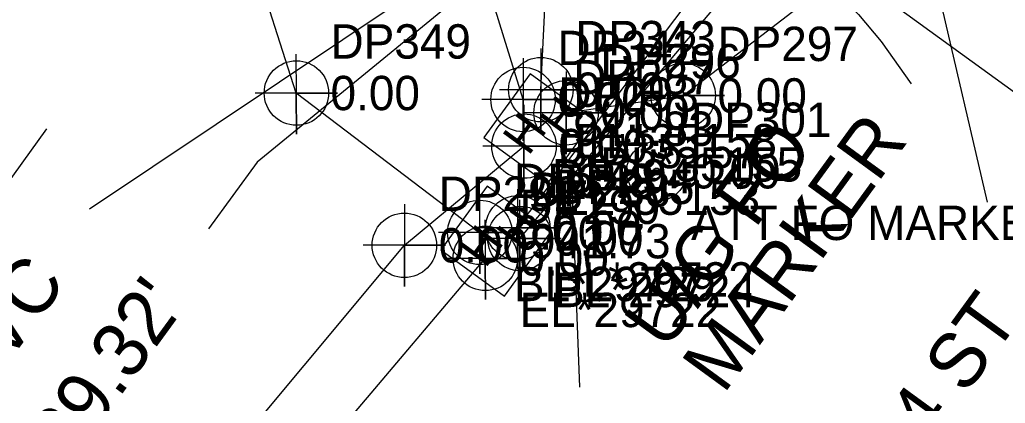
# Model space of a CAD drawing. Extents: x 1182322 to 1186765, y 572295 to 575411.
# Drawn here: x 1183793.3 to 1183865, y 573028.6 to 573056.5 of the extents above; entities that cross this region are included whole.
import ezdxf

# ---------------------------------------------------------------- set-up
doc = ezdxf.new("R2010")
doc.units = 0
for name, color, linetype in [('Default Symbol Cogo Comment', 7, 'Continuous'), ('Default Symbol Cogo Elevation', 7, 'Continuous'), ('Default Symbol Cogo Number', 7, 'Continuous'), ('Exist Horizontal Alignment Direction Label', 7, 'Continuous'), ('Exist Other Culture Located Object CELL', 7, 'Continuous'), ('Exist Other Culture Located Object Text', 7, 'Continuous'), ('Exist Roads EOP', 7, 'Continuous'), ('Exist Roads EOP Leader', 7, 'Continuous'), ('Exist Structure Minor Pipes CMP 18 Inch Invert', 7, 'Continuous'), ('Exist Utilities Telephone Hand Hole CELL', 7, 'Continuous'), ('Exist Utilities Telephone Hand Hole Cogo Elevation', 7, 'Continuous'), ('Exist Utilities Telephone Hand Hole Cogo Number', 7, 'Continuous'), ('Exist Utilities Telephone UG Conduit SUE LOS B', 7, 'Continuous'), ('Exist Utilities Telephone UG Conduit SUE LOS B Cogo Comment', 7, 'Continuous'), ('Exist Utilities Telephone UG Conduit SUE LOS B Cogo Elevation', 7, 'Continuous'), ('Exist Utilities Telephone UG Conduit SUE LOS B Cogo Number', 7, 'Continuous'), ('Exist Utilities Telephone UG Conduit SUE LOS B Cogo Point CELL', 7, 'Continuous'), ('Exist Utilities Telephone UG Conduit SUE LOS B Leader', 7, 'Continuous'), ('Exist Utilities Telephone UG FO SUE LOS C', 7, 'Continuous'), ('Exist Utilities Telephone UG FO SUE LOS C Cogo Comment', 7, 'Continuous'), ('Exist Utilities Telephone UG FO SUE LOS C Cogo Elevation', 7, 'Continuous'), ('Exist Utilities Telephone UG FO SUE LOS C Cogo Number', 7, 'Continuous'), ('Exist Utilities Telephone UG FO SUE LOS C Cogo Point CELL', 7, 'Continuous'), ('Exist Utilities Telephone UG FO SUE LOS C Leader', 7, 'Continuous'), ('Exist Utilities Telephone UG FO SUE LOS C Text', 7, 'Continuous'), ('Exist Utilities Water UG Line SUE LOS C Leader', 7, 'Continuous'), ('Exist Utilities Water UG Line SUE LOS C Text', 7, 'Continuous'), ('Sheet Layout Plan Border', 7, 'Continuous')]:
    doc.layers.add(name, color=color, linetype=linetype)

msp = doc.modelspace()

# ---------------------------------------------------------------- linework, layer by layer
at = {"layer": 'Exist Other Culture Located Object CELL'}
for radius in [2.18, 0.24]:
    msp.add_circle((1183839.628, 573045.468), radius, dxfattribs=at)
at = {"layer": 'Exist Roads EOP'}
msp.add_lwpolyline([(1183837.208, 573066.861), (1183839.812, 573066.215), (1183843.952, 573064.692), (1183848.516, 573061.862), (1183850.95, 573060.104), (1183854.319, 573056.869), (1183855.972, 573054.907), (1183858.154, 573051.829)], dxfattribs=at)
at = {"layer": 'Exist Roads EOP Leader'}
msp.add_line((1183774.32, 573019.588), (1183795.245, 573048.558), dxfattribs=at)
at = {"layer": 'Exist Structure Minor Pipes CMP 18 Inch Invert'}
msp.add_lwpolyline([(1183830.463, 573062.456), (1183810.543, 573046.138), (1183807.009, 573041.289)], dxfattribs=at)
at = {"layer": 'Exist Utilities Telephone Hand Hole CELL'}
for p, q in [((1183830.423, 573052.562), (1183827.051, 573047.935)), ((1183835.05, 573049.19), (1183830.423, 573052.562)), ((1183831.678, 573044.564), (1183835.05, 573049.19)), ((1183831.051, 573048.563), (1183831.051, 573048.563)), ((1183827.051, 573047.935), (1183831.678, 573044.564)), ((1183827.287, 573044.385), (1183823.915, 573039.759)), ((1183831.913, 573041.013), (1183827.287, 573044.385)), ((1183828.541, 573036.387), (1183831.913, 573041.013)), ((1183827.914, 573040.386), (1183827.914, 573040.386)), ((1183823.915, 573039.759), (1183828.541, 573036.387))]:
    msp.add_line(p, q, dxfattribs=at)
at = {"layer": 'Exist Utilities Telephone UG Conduit SUE LOS B'}
msp.add_line((1183810.906, 573019.956), (1183827.141, 573039.137), dxfattribs=at)
for points in [[(1183829.507, 573041.355), (1183847.153, 573064.744), (1183871.665, 573096.017), (1183886.352, 573114.731), (1183900.098, 573133.858), (1183912.383, 573150.763), (1183937.09, 573185.032), (1183964.912, 573224.984), (1183990.396, 573262.603), (1184013.238, 573293.526), (1184021.255, 573304.967)], [(1183829.657, 573040.586), (1183848.866, 573063.35), (1183872.585, 573094.911), (1183886.947, 573113.995), (1183900.664, 573133.039), (1183912.897, 573150.171), (1183937.829, 573184.454), (1183965.613, 573224.395), (1183991.096, 573261.972), (1184013.839, 573292.774), (1184021.826, 573304.524)], [(1183826.738, 573041.024), (1183813.391, 573051.162), (1183803.575, 573081.863), (1183792.751, 573103.557), (1183767.708, 573137.29), (1183736.195, 573173.77)]]:
    msp.add_lwpolyline(points, dxfattribs=at)
at = {"layer": 'Exist Utilities Telephone UG Conduit SUE LOS B Cogo Point CELL'}
for points in [[(1183813.375, 573053.976), (1183813.408, 573048.162), (1183813.391, 573051.162), (1183816.408, 573051.162), (1183810.408, 573051.162)], [(1183826.722, 573043.839), (1183826.755, 573038.024), (1183826.738, 573041.024), (1183829.755, 573041.024), (1183823.755, 573041.024)], [(1183829.491, 573044.17), (1183829.524, 573038.355), (1183829.507, 573041.355), (1183832.524, 573041.355), (1183826.524, 573041.355)], [(1183829.641, 573043.401), (1183829.674, 573037.586), (1183829.657, 573040.586), (1183832.674, 573040.586), (1183826.674, 573040.586)], [(1183827.125, 573041.951), (1183827.158, 573036.137), (1183827.141, 573039.137), (1183830.158, 573039.137), (1183824.158, 573039.137)]]:
    msp.add_lwpolyline(points, dxfattribs=at)
for centre in [(1183813.408, 573051.162), (1183826.755, 573041.024), (1183829.524, 573041.355), (1183829.674, 573040.586), (1183827.158, 573039.137)]:
    msp.add_circle(centre, 2.344, dxfattribs=at)
at = {"layer": 'Exist Utilities Telephone UG Conduit SUE LOS B Leader'}
msp.add_line((1183833.427, 573045.054), (1183834.012, 573029.777), dxfattribs=at)
at = {"layer": 'Exist Utilities Telephone UG FO SUE LOS C'}
for points in [[(1183831.197, 573051.404), (1183831.988, 573067.671), (1183835.941, 573100.343), (1183843.81, 573135.412), (1183849.422, 573158.282), (1183872.211, 573240.171), (1183881.951, 573271.332), (1183882.592, 573295.878), (1183881.953, 573329.75), (1183881.173, 573370.193), (1183880.739, 573416.085), (1183881.105, 573461.728), (1183880.375, 573505.494), (1183880.228, 573551.998), (1183881.563, 573597.965), (1183880.769, 573642.039), (1183880.144, 573689.544)], [(1183833.032, 573049.723), (1183841.554, 573050.986), (1183852.693, 573059.542), (1183874.362, 573079.143), (1183890.548, 573095.128), (1183891.681, 573098.901), (1183894.04, 573137.676), (1183901.796, 573155.076), (1183929.896, 573193.565), (1183954.829, 573228.84), (1183982.655, 573265.33), (1183993.739, 573274.218), (1184002.172, 573271.91), (1184013.147, 573265.937), (1184039.545, 573239.829), (1184068.076, 573211.392)], [(1183829.906, 573050.693), (1183824.937, 573066.759), (1183812.493, 573092.359), (1183807.572, 573119.774), (1183793.41, 573192.847)], [(1183806.678, 573022.604), (1183821.265, 573040.087), (1183829.971, 573047.302)]]:
    msp.add_lwpolyline(points, dxfattribs=at)
at = {"layer": 'Exist Utilities Telephone UG FO SUE LOS C Cogo Point CELL'}
for points in [[(1183831.197, 573054.404), (1183831.197, 573048.404), (1183831.197, 573051.404), (1183834.197, 573051.404), (1183828.197, 573051.404)], [(1183841.554, 573053.986), (1183841.554, 573047.986), (1183841.554, 573050.986), (1183844.554, 573050.986), (1183838.554, 573050.986)], [(1183829.906, 573053.693), (1183829.906, 573047.693), (1183829.906, 573050.693), (1183832.906, 573050.693), (1183826.906, 573050.693)], [(1183833.032, 573052.723), (1183833.032, 573046.723), (1183833.032, 573049.723), (1183836.032, 573049.723), (1183830.032, 573049.723)], [(1183829.971, 573050.302), (1183829.971, 573044.302), (1183829.971, 573047.302), (1183832.971, 573047.302), (1183826.971, 573047.302)], [(1183821.265, 573043.087), (1183821.265, 573037.087), (1183821.265, 573040.087), (1183824.265, 573040.087), (1183818.265, 573040.087)]]:
    msp.add_lwpolyline(points, dxfattribs=at)
for centre in [(1183831.197, 573051.404), (1183841.554, 573050.986), (1183829.906, 573050.693), (1183833.032, 573049.723), (1183829.971, 573047.302), (1183821.265, 573040.087)]:
    msp.add_circle(centre, 2.344, dxfattribs=at)
at = {"layer": 'Exist Utilities Telephone UG FO SUE LOS C Leader'}
msp.add_line((1183858.642, 573064.923), (1183863.68, 573043.232), dxfattribs=at)
at = {"layer": 'Exist Utilities Water UG Line SUE LOS C Leader'}
msp.add_line((1183822.462, 573058.841), (1183798.351, 573042.718), dxfattribs=at)
at = {"layer": 'Sheet Layout Plan Border'}
msp.add_line((1183580.536, 573258.098), (1184066.183, 572905.742), dxfattribs=at)

# ---------------------------------------------------------------- texts
at = {"layer": 'Default Symbol Cogo Comment'}
msp.add_text('ATT FO MARKER', height=2.5, dxfattribs=at).set_placement((1183842.128, 573040.468))
at = {"layer": 'Default Symbol Cogo Elevation'}
msp.add_text('0.00', height=2.5, dxfattribs=at).set_placement((1183842.128, 573044.218))
at = {"layer": 'Default Symbol Cogo Number'}
msp.add_text('DP301', height=2.5, dxfattribs=at).set_placement((1183842.128, 573047.968))
at = {"layer": 'Exist Horizontal Alignment Direction Label'}
msp.add_text('-EY2-', height=7, rotation=101.35978, dxfattribs=at).set_placement((1183875.249, 573047.402))
at = {"layer": 'Exist Other Culture Located Object Text'}
for s, p in [('MARKER', (1183844.504, 573029.202)), ('U/G FO', (1183840.299, 573032.345))]:
    msp.add_text(s, height=4, rotation=53.91567, dxfattribs=at).set_placement(p)
at = {"layer": 'Exist Structure Minor Pipes CMP 18 Inch Invert'}
msp.add_text("INV=939.32'", height=4, rotation=53.91567, dxfattribs=at).set_placement((1183788.118, 573011.972))
at = {"layer": 'Exist Utilities Telephone Hand Hole CELL'}
for p in [(1183833, 573047.745), (1183830.301, 573046.53), (1183829.864, 573039.568), (1183827.165, 573038.353)]:
    msp.add_text('H', height=2.5, rotation=53.91567, dxfattribs=at).set_placement(p)
at = {"layer": 'Exist Utilities Telephone Hand Hole Cogo Elevation'}
for s, p in [('941.83', (1183833.551, 573047.313)), ('941.73', (1183830.414, 573039.136))]:
    msp.add_text(s, height=2.5, dxfattribs=at).set_placement(p)
at = {"layer": 'Exist Utilities Telephone Hand Hole Cogo Number'}
for s, p in [('DP287', (1183833.551, 573051.063)), ('DP288', (1183830.414, 573042.886))]:
    msp.add_text(s, height=2.5, dxfattribs=at).set_placement(p)
at = {"layer": 'Exist Utilities Telephone UG Conduit SUE LOS B Cogo Comment'}
for s, p in [('BL*29722', (1183832.007, 573036.355)), ('BL*29729', (1183829.238, 573036.024)), ('BL*29724', (1183832.157, 573035.586)), ('EL*29722', (1183829.641, 573034.137))]:
    msp.add_text(s, height=2.5, dxfattribs=at).set_placement(p)
at = {"layer": 'Exist Utilities Telephone UG Conduit SUE LOS B Cogo Elevation'}
for p in [(1183815.891, 573049.912), (1183832.007, 573040.105), (1183829.238, 573039.774), (1183832.157, 573039.336), (1183829.641, 573037.887)]:
    msp.add_text('0.00', height=2.5, dxfattribs=at).set_placement(p)
at = {"layer": 'Exist Utilities Telephone UG Conduit SUE LOS B Cogo Number'}
for s, p in [('DP349', (1183815.891, 573053.662)), ('DP348', (1183829.238, 573043.524)), ('DP294', (1183832.007, 573043.855)), ('DP295', (1183832.157, 573043.086)), ('DP290', (1183829.641, 573041.637))]:
    msp.add_text(s, height=2.5, dxfattribs=at).set_placement(p)
at = {"layer": 'Exist Utilities Telephone UG FO SUE LOS C Cogo Comment'}
for s, p in [('BL*35158', (1183833.697, 573046.404)), ('BL*35157', (1183832.406, 573045.693)), ('BL*35155', (1183835.532, 573044.723)), ('EL*35153', (1183832.471, 573042.302))]:
    msp.add_text(s, height=2.5, dxfattribs=at).set_placement(p)
at = {"layer": 'Exist Utilities Telephone UG FO SUE LOS C Cogo Elevation'}
for p in [(1183833.697, 573050.154), (1183832.406, 573049.443), (1183844.054, 573049.736), (1183835.532, 573048.473), (1183832.471, 573046.052), (1183823.765, 573038.837)]:
    msp.add_text('0.00', height=2.5, dxfattribs=at).set_placement(p)
at = {"layer": 'Exist Utilities Telephone UG FO SUE LOS C Cogo Number'}
for s, p in [('DP343', (1183833.697, 573053.904)), ('DP297', (1183844.054, 573053.486)), ('DP342', (1183832.406, 573053.193)), ('DP296', (1183835.532, 573052.223)), ('DP293', (1183832.471, 573049.802)), ('DP292', (1183823.765, 573042.587))]:
    msp.add_text(s, height=2.5, dxfattribs=at).set_placement(p)
at = {"layer": 'Exist Utilities Telephone UG FO SUE LOS C Text'}
msp.add_text('24 ST', height=4, rotation=53.91567, dxfattribs=at).set_placement((1183857.726, 573023.133))
at = {"layer": 'Exist Utilities Water UG Line SUE LOS C Text'}
msp.add_text('2 ", PVC', height=4, rotation=53.91567, dxfattribs=at).set_placement((1183784.751, 573020.977))

doc.saveas('drawing.dxf')
